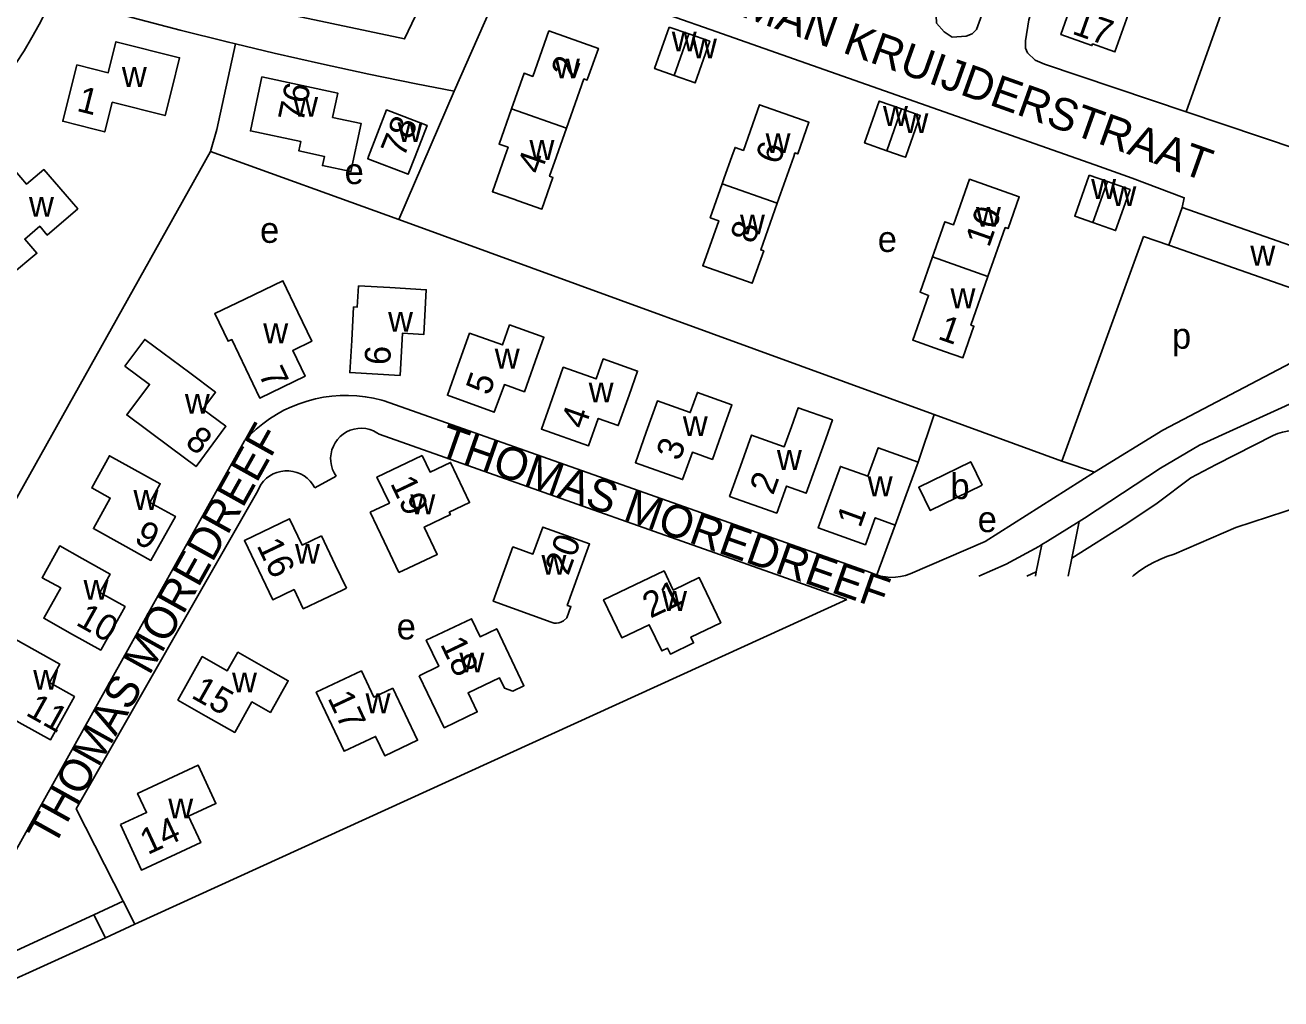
# Model space of a CAD drawing. Extents: x 162804 to 165059, y 381530 to 382901.
# Drawn here: x 163571.9 to 163766.6, y 381575.8 to 381726.8 of the extents above; entities that cross this region are included whole.
import ezdxf

# ---------------------------------------------------------------- set-up
doc = ezdxf.new("R2010")
doc.units = 0
for name, color, linetype in [('BLT_Basislijn', 7, 'Continuous'), ('BLT_Bebouwing', 7, 'Continuous'), ('BLT_Centroide', 7, 'Continuous'), ('BLT_Huisnummer', 7, 'Continuous'), ('BLT_Onderverdeling_panden', 7, 'Continuous'), ('BLT_Straatnaam', 7, 'Continuous')]:
    doc.layers.add(name, color=color, linetype=linetype)

msp = doc.modelspace()

# ---------------------------------------------------------------- linework, layer by layer
at = {"layer": 'BLT_Basislijn'}
for p, q in [((163638.42, 381716.6), (163647.37, 381736.86)), ((163629.84, 381696.66), (163638.42, 381716.6)), ((163600.64, 381707.23), (163545.68, 381608.91)), ((163600.64, 381707.23), (163629.84, 381696.66)), ((163745.3, 381694.05), (163732.67, 381659.17)), ((163749.23, 381692.72), (163745.3, 381694.05)), ((163627.6, 381668.54), (163702.96, 381641.94)), ((163710.35, 381659.04), (163712.86, 381666.44)), ((163732.67, 381659.17), (163712.86, 381666.44)), ((163626.82, 381663.37), (163699.29, 381637.74)), ((163605.92, 381662.34), (163569.01, 381596.23)), ((163737.72, 381657.51), (163732.67, 381659.17)), ((163616.82, 381655.08), (163620.15, 381656.84)), ((163730.4, 381646.78), (163735.36, 381649.84)), ((163735.36, 381649.84), (163734.21, 381644.14)), ((163703.96, 381641.54), (163706.82, 381649.28)), ((163729.53, 381646.25), (163728.68, 381642.02)), ((163729.53, 381646.25), (163730.4, 381646.78)), ((163734.21, 381644.14), (163733.64, 381641.33)), ((163728.68, 381642.02), (163727.23, 381641.34)), ((163728.68, 381642.02), (163728.54, 381641.34)), ((163588.92, 381587.36), (163699.29, 381637.74)), ((163587.1, 381590.95), (163582.56, 381588.85)), ((163587.1, 381590.95), (163588.92, 381587.36)), ((163582.56, 381588.85), (163570.59, 381583.31)), ((163582.56, 381588.85), (163584.37, 381585.28)), ((163584.37, 381585.28), (163588.92, 381587.36)), ((163563.58, 381575.79), (163584.37, 381585.28))]:
    msp.add_line(p, q, dxfattribs=at)
for points in [[(163727.98, 381750), (163725.15, 381741.98), (163719.43, 381726.17), (163718.73, 381725.47), (163717.8, 381725.09), (163715.67, 381724.95), (163714.42, 381725.8), (163713.22, 381727.12), (163713.12, 381729.45), (163713.87, 381732.12), (163720.12, 381750)], [(163735.23, 381750), (163729.15, 381732.86), (163727.51, 381727.67), (163727.02, 381724.4), (163727.01, 381723.23), (163727.33, 381722.52), (163728.51, 381721.39), (163729.94, 381720.75), (163751.94, 381713.38)], [(163764.29, 381750), (163757.03, 381727.74), (163751.94, 381713.38)], [(163794.46, 381750), (163779.95, 381707.63), (163777.95, 381705.74), (163775.14, 381705.58), (163751.94, 381713.38)], [(163635.91, 381735.54), (163630.75, 381724.69), (163601.59, 381730.89)], [(163647.37, 381736.86), (163672.82, 381728.03), (163678.15, 381726.12), (163737.77, 381705.14), (163743.56, 381703.1), (163751.63, 381700.04), (163751.28, 381698.53)], [(163576.09, 381731.43), (163581.42, 381729.92), (163588.67, 381727.95), (163595.94, 381726.05), (163603.23, 381724.23), (163604.56, 381723.92)], [(163566.31, 381715.22), (163567.77, 381717.06), (163569.17, 381718.95), (163570.5, 381720.88), (163571.77, 381722.86), (163572.96, 381724.88), (163574.09, 381726.93), (163575.02, 381728.75)], [(163600.64, 381707.23), (163601.66, 381710.63), (163604.56, 381723.92)], [(163604.56, 381723.92), (163610.54, 381722.49), (163617.86, 381720.83), (163625.21, 381719.24), (163632.57, 381717.74), (163638.42, 381716.6)], [(163629.84, 381696.66), (163712.71, 381666.49), (163712.86, 381666.44)], [(163785.52, 381687.31), (163785.74, 381684.92), (163783.96, 381682.74), (163748.33, 381664.02), (163737.72, 381657.51)], [(163605.92, 381662.34), (163606.81, 381663.28), (163607.76, 381664.17), (163608.76, 381664.99), (163609.81, 381665.75), (163610.91, 381666.45), (163612.05, 381667.08), (163613.22, 381667.63), (163614.43, 381668.11), (163615.66, 381668.52), (163616.92, 381668.85), (163618.19, 381669.1), (163619.48, 381669.28), (163620.77, 381669.37), (163622.07, 381669.39), (163623.37, 381669.32), (163624.66, 381669.17), (163625.94, 381668.95), (163627.2, 381668.65), (163627.6, 381668.54)], [(163735.36, 381649.84), (163736.16, 381650.33), (163747.93, 381658.08), (163754, 381661.69), (163770.21, 381669.07)], [(163620.15, 381656.84), (163619.83, 381657.36), (163619.58, 381657.92), (163619.4, 381658.51), (163619.31, 381659.12), (163619.29, 381659.73), (163619.35, 381660.34), (163619.49, 381660.94), (163619.71, 381661.52), (163619.99, 381662.06), (163620.35, 381662.56), (163620.77, 381663.01), (163621.24, 381663.4), (163621.76, 381663.73), (163622.32, 381663.98), (163622.91, 381664.17), (163623.52, 381664.27), (163624.13, 381664.29), (163624.74, 381664.24), (163625.34, 381664.11), (163625.92, 381663.89), (163626.46, 381663.61), (163626.82, 381663.37)], [(163770.63, 381663.6), (163769.9, 381663.78), (163769.14, 381663.88), (163768.39, 381663.9), (163767.63, 381663.85), (163766.88, 381663.71), (163766.15, 381663.49), (163765.39, 381663.17)], [(163765.39, 381663.17), (163756.57, 381658.7), (163752.64, 381656.61), (163747.44, 381652.68), (163742.71, 381649.53), (163734.21, 381644.14)], [(163616.82, 381655.08), (163616.5, 381655.62), (163616.11, 381656.1), (163615.66, 381656.54), (163615.16, 381656.91), (163614.62, 381657.21), (163614.04, 381657.45), (163613.43, 381657.6), (163612.82, 381657.68), (163612.19, 381657.68), (163611.57, 381657.6), (163610.97, 381657.44), (163610.39, 381657.21), (163609.85, 381656.9), (163609.35, 381656.53), (163608.9, 381656.09), (163608.52, 381655.6), (163608.2, 381655.07), (163607.98, 381654.59)], [(163737.72, 381657.51), (163720.74, 381646.73), (163709.14, 381641.7)], [(163607.98, 381654.59), (163579.85, 381605.27), (163587.1, 381590.95)], [(163750.06, 381644.78), (163759.61, 381648.91), (163772.26, 381653.04), (163774.84, 381652.27), (163788.26, 381647.36)], [(163719.76, 381641.35), (163724, 381643.24), (163729.08, 381645.97), (163729.53, 381646.25)], [(163750.06, 381644.78), (163748.93, 381644.41), (163747.82, 381643.96), (163746.75, 381643.44), (163745.71, 381642.85), (163744.71, 381642.19), (163743.77, 381641.47), (163743.59, 381641.31)], [(163703.96, 381641.54), (163703.77, 381641.6), (163702.96, 381641.94)], [(163709.14, 381641.7), (163708.4, 381641.45), (163707.63, 381641.28), (163706.86, 381641.18), (163706.07, 381641.17), (163705.29, 381641.23), (163704.52, 381641.38), (163703.96, 381641.54)]]:
    msp.add_lwpolyline(points, dxfattribs=at)
at = {"layer": 'BLT_Bebouwing'}
msp.add_line((163751.28, 381698.53), (163774.46, 381690.38), dxfattribs=at)
for points in [[(163742.92, 381728.49), (163740.87, 381722.67), (163737.41, 381723.9), (163737.32, 381723.66), (163732.5, 381725.36), (163734.63, 381731.41)], [(163655.87, 381710.86), (163658.55, 381718.47), (163659.06, 381718.29), (163659.13, 381718.49), (163660.8, 381723.21), (163653.12, 381725.92), (163650.63, 381718.87), (163649.27, 381719.35), (163647.34, 381713.86)], [(163672.57, 381719), (163669.5, 381720.08), (163671.77, 381726.53)], [(163671.77, 381726.53), (163674.84, 381725.45)], [(163594.66, 381716.91), (163595.88, 381721.76), (163586.01, 381724.24), (163584.8, 381719.44), (163579.95, 381720.66), (163577.75, 381711.91), (163582.6, 381710.69), (163584.27, 381710.27), (163585.42, 381714.85), (163593.62, 381712.79), (163594.66, 381716.91)], [(163674.84, 381725.45), (163678.06, 381724.31), (163675.79, 381717.86), (163672.57, 381719)], [(163619.6, 381712.5), (163620.4, 381716.29), (163608.62, 381718.78), (163607.59, 381713.88), (163606.86, 381710.42), (163614.67, 381708.77), (163614.36, 381707.31), (163618.32, 381706.47), (163618.02, 381705.04), (163622.42, 381704.11), (163624, 381711.57), (163619.6, 381712.5)], [(163647.34, 381713.86), (163645.4, 381708.38), (163646.8, 381707.89), (163646.29, 381706.45), (163644.36, 381700.99), (163647.71, 381699.81), (163648.35, 381699.58), (163652.03, 381698.29), (163653.76, 381703.2), (163653.23, 381703.39), (163654.31, 381706.45), (163655.87, 381710.86)], [(163688.52, 381699.21), (163691.08, 381706.45), (163691.27, 381707.01), (163691.71, 381706.86), (163693.44, 381711.76), (163685.76, 381714.47), (163683.27, 381707.4), (163681.98, 381707.85), (163681.49, 381706.45), (163680.32, 381703.14), (163679.99, 381702.21)], [(163705.5, 381707.35), (163702.06, 381708.56), (163704.35, 381715.05), (163707.79, 381713.84)], [(163707.79, 381713.84), (163710.69, 381712.82), (163708.44, 381706.45)], [(163632.4, 381706.45), (163634.25, 381711.26), (163627.97, 381713.68), (163625.18, 381706.45), (163625.05, 381706.11), (163631.33, 381703.69), (163632.4, 381706.45)], [(163578.11, 381700.63), (163580.09, 381698.34), (163575.34, 381694.27), (163574.18, 381695.63), (163571.87, 381693.64), (163573.76, 381691.43), (163569.63, 381688.03), (163565.16, 381693.25), (163567.78, 381695.49), (163562.79, 381701.3), (163568.6, 381706.28), (163572.12, 381702.17), (163574.84, 381704.41), (163578.11, 381700.63)], [(163708.44, 381706.45), (163708.4, 381706.33), (163708.04, 381706.45), (163705.5, 381707.35)], [(163679.99, 381702.21), (163678.14, 381696.94), (163679.45, 381696.48), (163676.99, 381689.49), (163684.66, 381686.78), (163686.43, 381691.8), (163685.97, 381691.96), (163688.52, 381699.21)], [(163721.2, 381687.86), (163723.87, 381695.41), (163724.31, 381695.26), (163726.05, 381700.2), (163718.35, 381702.91), (163715.86, 381695.85), (163714.52, 381696.33), (163712.86, 381691.61), (163712.6, 381690.89)], [(163737.46, 381696.19), (163734.66, 381697.18), (163736.9, 381703.55)], [(163736.9, 381703.55), (163739.71, 381702.56)], [(163739.71, 381702.56), (163743.23, 381701.32), (163740.99, 381694.95), (163737.46, 381696.19)], [(163749.23, 381692.72), (163751.28, 381698.53)], [(163774.46, 381690.38), (163772.4, 381684.56), (163749.23, 381692.72)], [(163712.6, 381690.89), (163710.66, 381685.38), (163711.99, 381684.91), (163709.54, 381677.95), (163714.44, 381676.22)], [(163614.21, 381682.3), (163611.89, 381687.17), (163605.96, 381684.33), (163601.32, 381682.11), (163603.39, 381677.78), (163603.98, 381678.06), (163606.14, 381673.49), (163608.3, 381668.98), (163615.32, 381672.35), (163613.4, 381676.37), (163616.37, 381677.79), (163614.21, 381682.3)], [(163714.44, 381676.22), (163717.3, 381675.22), (163719.03, 381680.13), (163718.54, 381680.3), (163721.2, 381687.86)], [(163633.89, 381681.79), (163633.72, 381678.83), (163630.42, 381679.02), (163630.05, 381672.48), (163622.26, 381672.93), (163622.55, 381677.93), (163622.84, 381683.11), (163623.42, 381683.08), (163623.61, 381686.38), (163628.46, 381686.11), (163634.12, 381685.79), (163633.89, 381681.79)], [(163651.01, 381674.67), (163652.35, 381678.42), (163647.03, 381680.33), (163645.92, 381677.22), (163640.82, 381679.04), (163639.06, 381674.12), (163637.38, 381669.41), (163644.66, 381666.78), (163646.22, 381671.07), (163649.32, 381669.96), (163651.01, 381674.67)], [(163597.44, 381672.87), (163601.45, 381669.89), (163599.49, 381667.25), (163603.05, 381664.6), (163598.42, 381658.36), (163594.41, 381661.35), (163587.68, 381666.36), (163591.21, 381671.1), (163587.39, 381673.95), (163590.46, 381678.07), (163597.44, 381672.87)], [(163665.55, 381669.42), (163663.88, 381664.71), (163660.78, 381665.81), (163659.28, 381661.57), (163651.96, 381664.17), (163653.63, 381668.88), (163655.35, 381673.75), (163660.44, 381671.95), (163661.54, 381675.05), (163666.88, 381673.16), (163665.55, 381669.42)], [(163680.15, 381664.18), (163681.49, 381667.95), (163676.16, 381669.85), (163675.05, 381666.73), (163669.96, 381668.54), (163668.22, 381663.67), (163666.55, 381658.95), (163673.86, 381656.34), (163675.37, 381660.58), (163678.48, 381659.47), (163680.15, 381664.18)], [(163694.71, 381658.93), (163693.03, 381654.22), (163689.94, 381655.33), (163688.44, 381651.14), (163681.15, 381653.73), (163682.83, 381658.44), (163684.55, 381663.25), (163689.62, 381661.44), (163690.73, 381664.54), (163691.78, 381667.48), (163697.09, 381665.59), (163696.04, 381662.65), (163694.71, 381658.93)], [(163588.49, 381658.09), (163584.98, 381660.03), (163582.24, 381655.05), (163585.13, 381653.46), (163582.52, 381648.73), (163587.05, 381646.23), (163591.43, 381643.81), (163595.21, 381650.61), (163591.27, 381652.79), (163592.87, 381655.68), (163588.49, 381658.09)], [(163633.48, 381660.08), (163626.47, 381656.73), (163628.4, 381652.68), (163625.42, 381651.26)], [(163629.88, 381641.9), (163631.3, 381642.57), (163635.81, 381644.72), (163633.79, 381648.96), (163637.86, 381650.9), (163637.68, 381651.27), (163640.84, 381652.78), (163637.87, 381659.01), (163634.71, 381657.5), (163633.48, 381660.08)], [(163706.82, 381649.28), (163703.72, 381650.41), (163702.2, 381646.22), (163694.88, 381648.83), (163696.58, 381653.54), (163698.33, 381658.38), (163702.58, 381656.84), (163704.18, 381661.27), (163710.35, 381659.04)], [(163710.35, 381659.04), (163708.52, 381653.99), (163706.82, 381649.28)], [(163720.29, 381655.49), (163712.24, 381651.53), (163710.46, 381655.14), (163718.52, 381659.1), (163720.29, 381655.49)], [(163621.73, 381639.49), (163621.13, 381639.2), (163615.05, 381636.3), (163613.62, 381639.28), (163610.3, 381637.69), (163605.91, 381646.87), (163612.92, 381650.25), (163614.86, 381646.18), (163617.85, 381647.61)], [(163625.42, 381651.26), (163627.57, 381646.74), (163629.88, 381641.9)], [(163657.73, 381641.66), (163655.98, 381636.83), (163656.55, 381636.63), (163655.93, 381634.91), (163655.4, 381634.43), (163654.99, 381634.22), (163654.65, 381634.12), (163654.29, 381634.09), (163653.94, 381634.09), (163653.46, 381634.22), (163644.51, 381637.46), (163645.85, 381641.18), (163647.55, 381645.89), (163650.65, 381644.77), (163652.18, 381648.98), (163659.43, 381646.36), (163657.73, 381641.66)], [(163580.74, 381644.12), (163585.1, 381641.69), (163583.5, 381638.82), (163587.41, 381636.64), (163583.64, 381629.88), (163579.27, 381632.32), (163574.81, 381634.82), (163577.44, 381639.52), (163574.56, 381641.12), (163577.3, 381646.04), (163580.74, 381644.12)], [(163617.85, 381647.61), (163620.01, 381643.1), (163621.73, 381639.49)], [(163666.46, 381640.02), (163661.61, 381637.7), (163662.28, 381636.3), (163664.43, 381631.79), (163668.68, 381633.82), (163670.62, 381629.75), (163671.52, 381630.18), (163671.96, 381629.28), (163675.56, 381631), (163675.13, 381631.91), (163679.78, 381634.13), (163676.44, 381641.13), (163672.4, 381639.2), (163670.97, 381642.18), (163666.46, 381640.02)], [(163633.02, 381625.92), (163636.05, 381627.37), (163634.12, 381631.42), (163641.13, 381634.75), (163642.45, 381631.97), (163645.04, 381633.19), (163649.24, 381624.35), (163647.51, 381623.54), (163646.25, 381623.98), (163645.49, 381625.58), (163640.6, 381623.28), (163642.01, 381620.29), (163636.9, 381617.84), (163633.02, 381625.92)], [(163572.94, 381630.16), (163577.3, 381627.72), (163575.7, 381624.86), (163579.57, 381622.69), (163575.83, 381615.95), (163571.46, 381618.38), (163567.02, 381620.86), (163569.64, 381625.54), (163566.78, 381627.14), (163569.53, 381632.06), (163572.94, 381630.16)], [(163609.26, 381627.1), (163604.9, 381629.56), (163603.27, 381626.68), (163599.39, 381628.88), (163595.6, 381622.13), (163599.95, 381619.66), (163604.42, 381617.13), (163607.09, 381621.84), (163609.94, 381620.22), (163612.72, 381625.13), (163609.26, 381627.1)], [(163628.95, 381624), (163625.97, 381622.6), (163624.07, 381626.66), (163617.06, 381623.36), (163621.37, 381614.19), (163626.26, 381616.49), (163627.67, 381613.51), (163632.77, 381615.91), (163628.95, 381624)], [(163586.71, 381602.82), (163590.74, 381604.68), (163589.36, 381607.67), (163598.77, 381612.02), (163601.51, 381606.07), (163597.25, 381604.11), (163599.14, 381600.02), (163589.94, 381595.77), (163586.71, 381602.82)]]:
    msp.add_lwpolyline(points, dxfattribs=at)
at = {"layer": 'BLT_Onderverdeling_panden'}
for p, q in [((163674.84, 381725.45), (163672.57, 381719)), ((163647.34, 381713.86), (163655.87, 381710.86)), ((163707.79, 381713.84), (163705.5, 381707.35)), ((163688.52, 381699.21), (163679.99, 381702.21)), ((163739.71, 381702.56), (163737.46, 381696.19)), ((163721.2, 381687.86), (163712.6, 381690.89))]:
    msp.add_line(p, q, dxfattribs=at)

# ---------------------------------------------------------------- texts
at = {"layer": 'BLT_Centroide'}
for s, p in [('w', (163672.17, 381722.75)), ('w', (163675.31, 381721.66)), ('w', (163586.92, 381717.25)), ('w', (163654.06, 381718.55)), ('w', (163613.48, 381712.62)), ('w', (163704.92, 381711.2)), ('w', (163708.09, 381710.08)), ('w', (163629.66, 381708.69)), ('w', (163686.72, 381706.98)), ('w', (163650.11, 381705.92)), ('e', (163621.45, 381702.17)), ('w', (163737.19, 381699.86)), ('w', (163740.34, 381698.77)), ('w', (163572.52, 381697.09)), ('w', (163719.33, 381695.55)), ('w', (163682.75, 381694.36)), ('e', (163608.34, 381693.05)), ('e', (163704.11, 381691.64)), ('w', (163761.87, 381689.53)), ('w', (163715.38, 381682.91)), ('w', (163628.19, 381679.28)), ('w', (163608.84, 381677.48)), ('p', (163749.72, 381676.64)), ('w', (163644.73, 381673.56)), ('w', (163659.29, 381668.31)), ('w', (163596.69, 381666.55)), ('w', (163673.89, 381663.09)), ('w', (163688.47, 381657.84)), ('b', (163715.38, 381653.31)), ('w', (163702.55, 381653.75)), ('w', (163588.72, 381651.64)), ('w', (163631.64, 381650.95)), ('e', (163719.6, 381648.19)), ('w', (163613.77, 381643.28)), ('w', (163651.97, 381641.58)), ('w', (163580.98, 381637.69)), ('w', (163670.67, 381635.97)), ('e', (163629.52, 381631.55)), ('w', (163639.25, 381626.42)), ('w', (163573.17, 381623.73)), ('w', (163604, 381623.34)), ('w', (163624.7, 381620.09)), ('w', (163594.11, 381603.78))]:
    msp.add_text(s, height=4, dxfattribs=at).set_placement(p)
at = {"layer": 'BLT_Huisnummer'}
for s, rotation, p in [('17', 340.5625, (163734.08, 381725.53)), ('2', 70.5917, (163657.1, 381718.33)), ('76', 78.0832, (163615, 381711.58)), ('1', 345.8665, (163579.77, 381713.55)), ('78', 68.0832, (163630.63, 381706.14)), ('6', 70.5966, (163688.82, 381705.03)), ('4', 70.5907, (163651.87, 381703.53)), ('10', 70.5824, (163721.36, 381692.21)), ('8', 70.5869, (163684.89, 381692.75)), ('1', 340.5914, (163713.26, 381678.2)), ('6', 86.7439, (163628.5, 381674.02)), ('7', 295.54, (163608.04, 381672.72)), ('5', 70.2969, (163643.9, 381669.24)), ('4', 70.5015, (163658.64, 381663.99)), ('8', 323.3251, (163596.54, 381661.76)), ('3', 70.431, (163673.4, 381659.09)), ('2', 70.3472, (163687.89, 381653.8)), ('19', 295.4964, (163628.46, 381655.77)), ('1', 70.0943, (163701.39, 381648.71)), ('9', 331.1067, (163588.64, 381646.71)), ('20', 70.12, (163656.13, 381641.32)), ('16', 295.5476, (163607.76, 381646.12)), ('21', 25.5558, (163668.87, 381634.75)), ('10', 330.7896, (163579.62, 381633.88)), ('18', 295.6666, (163636.21, 381630.82)), ('15', 330.4768, (163597.51, 381622.58)), ('11', 330.8096, (163571.85, 381619.88)), ('17', 295.1716, (163618.75, 381622.47)), ('14', 24.7767, (163590.92, 381598.08))]:
    msp.add_text(s, height=4, rotation=rotation, dxfattribs=at).set_placement(p)
at = {"layer": 'BLT_Straatnaam'}
for s, rotation, p in [('HERMAN KRUIJDERSTRAAT', 340.4021, (163669.43, 381732.96)), ('THOMAS MOREDREEF', 60.8759, (163576.36, 381599.22)), ('THOMAS MOREDREEF', 340.6962, (163635.71, 381660.27))]:
    msp.add_text(s, height=5, rotation=rotation, dxfattribs=at).set_placement(p)

doc.saveas('drawing.dxf')
